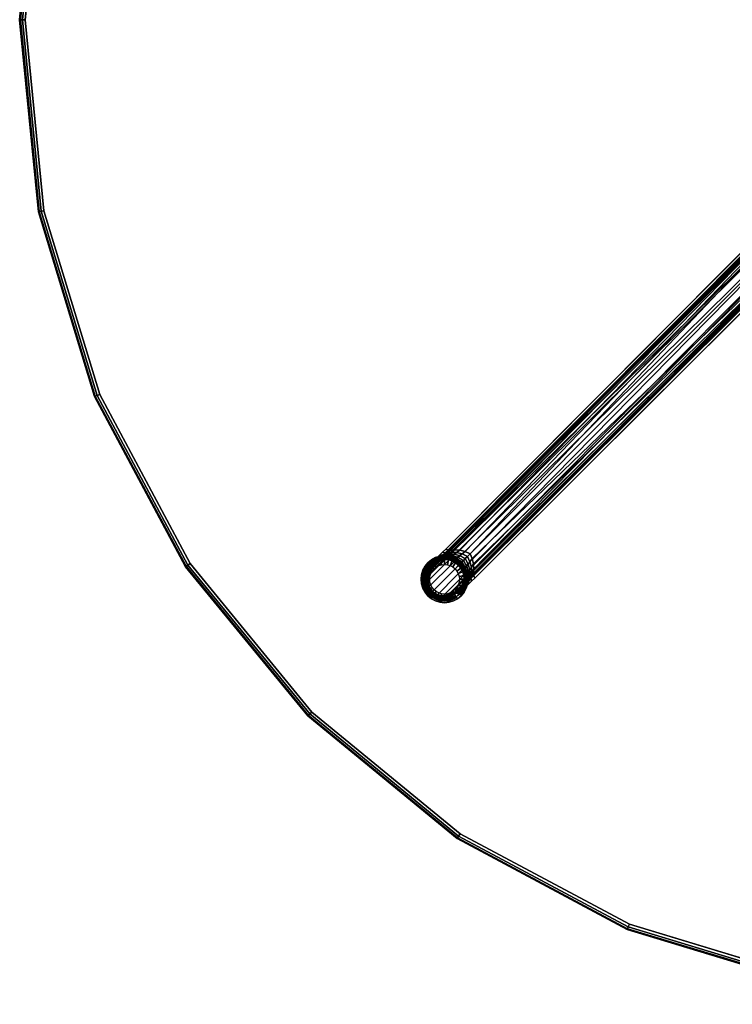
# Model space of a CAD drawing. Header units: inches. Extents: x -213 to 429, y -72 to 85.
# Tile 526 of 656: x 346 to 362, y -23 to -2. Entities that reach past the tile are written whole.
import ezdxf

# ---------------------------------------------------------------- set-up
doc = ezdxf.new("R2010")
doc.units = ezdxf.units.IN
doc.header["$LTSCALE"] = 96
doc.header["$MEASUREMENT"] = 0
for name, color, linetype in [('A-FURN-3-TABLE-BASE-BASE', 253, 'Continuous'), ('A-FURN-3-TABLE-BASE-GLIDE', 253, 'Continuous'), ('A-FURN-3-TABLE-BASE-GLIDE-STEM', 253, 'Continuous'), ('A-FURN-3-TABLE-EDGE', 35, 'Continuous'), ('A-FURN-3-TABLE-TOP', 33, 'Continuous')]:
    doc.layers.add(name, color=color, linetype=linetype)

# ---------------------------------------------------------------- blocks, each defined once
blk = doc.blocks.new('TARN-4242-LTSXG4-3D-3')
at = {"layer": 'A-FURN-3-TABLE-BASE-BASE'}
for points, invisible_edges in [([(-1.157, -0.576, 11.774), (-1.219, -0.56, 9.641), (-11.909, -11.291, 2.161), (-12.227, -11.678, 3.72)], 4), ([(-11.678, -12.227, 3.72), (-11.291, -11.909, 2.161), (-0.56, -1.219, 9.641), (-0.576, -1.157, 11.774)], 1), ([(-12.227, -11.678, 3.72), (-12.227, -11.678, 3.72), (-11.909, -11.291, 2.161), (-11.976, -11.359, 2.109)], 10), ([(-12.227, -11.678, 3.72), (-12.227, -11.678, 3.72), (-11.976, -11.359, 2.109), (-12.04, -11.422, 2.049)], 10), ([(-12.227, -11.678, 3.72), (-12.227, -11.678, 3.72), (-12.04, -11.422, 2.049), (-12.1, -11.481, 1.98)], 10), ([(-12.227, -11.678, 3.72), (-12.227, -11.678, 3.72), (-12.1, -11.481, 1.98), (-12.154, -11.534, 1.902)], 10), ([(-12.227, -11.678, 3.72), (-12.227, -11.678, 3.72), (-12.154, -11.534, 1.902), (-12.198, -11.576, 1.812)], 10), ([(-12.227, -11.678, 3.72), (-12.227, -11.678, 3.72), (-12.247, -11.619, 1.607), (-12.258, -11.626, 1.5)], 2), ([(-12.227, -11.678, 3.72), (-12.227, -11.678, 3.72), (-12.23, -11.605, 1.713), (-12.247, -11.619, 1.607)], 10), ([(-12.227, -11.678, 3.72), (-12.227, -11.678, 3.72), (-12.198, -11.576, 1.812), (-12.23, -11.605, 1.713)], 10), ([(-11.678, -12.227, 3.72), (-11.678, -12.227, 3.72), (-11.359, -11.976, 2.109), (-11.291, -11.909, 2.161)], 10), ([(-11.678, -12.227, 3.72), (-11.678, -12.227, 3.72), (-11.422, -12.04, 2.049), (-11.359, -11.976, 2.109)], 10), ([(-11.678, -12.227, 3.72), (-11.678, -12.227, 3.72), (-11.481, -12.1, 1.98), (-11.422, -12.04, 2.049)], 10), ([(-11.678, -12.227, 3.72), (-11.678, -12.227, 3.72), (-11.534, -12.154, 1.902), (-11.481, -12.1, 1.98)], 10), ([(-11.678, -12.227, 3.72), (-11.678, -12.227, 3.72), (-11.576, -12.198, 1.812), (-11.534, -12.154, 1.902)], 10), ([(-11.678, -12.227, 3.72), (-11.678, -12.227, 3.72), (-11.605, -12.23, 1.713), (-11.576, -12.198, 1.812)], 10), ([(-11.678, -12.227, 3.72), (-11.678, -12.227, 3.72), (-11.619, -12.247, 1.607), (-11.605, -12.23, 1.713)], 10), ([(-11.678, -12.227, 3.72), (-11.678, -12.227, 3.72), (-11.626, -12.258, 1.5), (-11.619, -12.247, 1.607)], 8)]:
    blk.add_3dface(points, dxfattribs=dict(at, invisible_edges=invisible_edges))
at = {"layer": 'A-FURN-3-TABLE-BASE-GLIDE'}
for points, invisible_edges in [([(-12.212, -11.519), (-12.212, -12.35), (-12.288, -12.288), (-12.288, -11.581)], 5), ([(-12.288, -12.288, 0.2), (-12.212, -12.35, 0.2), (-12.212, -11.519, 0.2), (-12.288, -11.581, 0.2)], 10), ([(-12.126, -11.473), (-12.126, -12.396), (-12.212, -12.35), (-12.212, -11.519)], 5), ([(-12.212, -12.35, 0.2), (-12.126, -12.396, 0.2), (-12.126, -11.473, 0.2), (-12.212, -11.519, 0.2)], 10), ([(-12.032, -11.444), (-12.032, -12.425), (-12.126, -12.396), (-12.126, -11.473)], 5), ([(-12.126, -12.396, 0.2), (-12.032, -12.425, 0.2), (-12.032, -11.444, 0.2), (-12.126, -11.473, 0.2)], 10), ([(-11.935, -11.435), (-11.935, -12.435), (-12.032, -12.425), (-12.032, -11.444)], 5), ([(-12.032, -12.425, 0.2), (-11.935, -12.435, 0.2), (-11.935, -11.435, 0.2), (-12.032, -11.444, 0.2)], 10), ([(-11.837, -11.444), (-11.837, -12.425), (-11.935, -12.435), (-11.935, -11.435)], 5), ([(-11.935, -12.435, 0.2), (-11.837, -12.425, 0.2), (-11.837, -11.444, 0.2), (-11.935, -11.435, 0.2)], 10), ([(-11.743, -11.473), (-11.743, -12.396), (-11.837, -12.425), (-11.837, -11.444)], 5), ([(-11.837, -12.425, 0.2), (-11.743, -12.396, 0.2), (-11.743, -11.473, 0.2), (-11.837, -11.444, 0.2)], 10), ([(-11.657, -11.519), (-11.657, -12.35), (-11.743, -12.396), (-11.743, -11.473)], 5), ([(-11.743, -12.396, 0.2), (-11.657, -12.35, 0.2), (-11.657, -11.519, 0.2), (-11.743, -11.473, 0.2)], 10), ([(-11.581, -11.581), (-11.581, -12.288), (-11.657, -12.35), (-11.657, -11.519)], 5), ([(-11.657, -12.35, 0.2), (-11.581, -12.288, 0.2), (-11.581, -11.581, 0.2), (-11.657, -11.519, 0.2)], 10), ([(-12.396, -11.743), (-12.396, -12.126), (-12.425, -12.032), (-12.425, -11.837)], 5), ([(-12.425, -12.032, 0.2), (-12.396, -12.126, 0.2), (-12.396, -11.743, 0.2), (-12.425, -11.837, 0.2)], 10), ([(-12.35, -11.657), (-12.35, -12.212), (-12.396, -12.126), (-12.396, -11.743)], 5), ([(-12.396, -12.126, 0.2), (-12.35, -12.212, 0.2), (-12.35, -11.657, 0.2), (-12.396, -11.743, 0.2)], 10), ([(-12.288, -11.581), (-12.288, -12.288), (-12.35, -12.212), (-12.35, -11.657)], 5), ([(-12.35, -12.212, 0.2), (-12.288, -12.288, 0.2), (-12.288, -11.581, 0.2), (-12.35, -11.657, 0.2)], 10), ([(-11.519, -11.657), (-11.519, -12.212), (-11.581, -12.288), (-11.581, -11.581)], 5), ([(-11.581, -12.288, 0.2), (-11.519, -12.212, 0.2), (-11.519, -11.657, 0.2), (-11.581, -11.581, 0.2)], 10), ([(-11.473, -11.743), (-11.473, -12.126), (-11.519, -12.212), (-11.519, -11.657)], 5), ([(-11.519, -12.212, 0.2), (-11.473, -12.126, 0.2), (-11.473, -11.743, 0.2), (-11.519, -11.657, 0.2)], 10), ([(-11.444, -11.837), (-11.444, -12.032), (-11.473, -12.126), (-11.473, -11.743)], 5), ([(-11.473, -12.126, 0.2), (-11.444, -12.032, 0.2), (-11.444, -11.837, 0.2), (-11.473, -11.743, 0.2)], 10), ([(-12.425, -11.837), (-12.425, -12.032), (-12.435, -11.935)], 1), ([(-12.435, -11.935, 0.2), (-12.425, -12.032, 0.2), (-12.425, -11.837, 0.2), (-12.435, -11.935, 0.2)], 2), ([(-11.435, -11.935), (-11.435, -11.935), (-11.444, -12.032), (-11.444, -11.837)], 4), ([(-11.444, -12.032, 0.2), (-11.435, -11.935, 0.2), (-11.435, -11.935, 0.2), (-11.444, -11.837, 0.2)], 8)]:
    blk.add_3dface(points, dxfattribs=dict(at, invisible_edges=invisible_edges))
at = {"layer": 'A-FURN-3-TABLE-TOP'}
for points, invisible_edges in [([(-4.074, 20.481, 29), (-7.991, 19.292, 29), (-7.991, -19.292, 29), (-4.074, -20.481, 29)], 10), ([(-7.991, -19.292, 27.75), (-7.991, 19.292, 27.75), (-4.074, 20.481, 27.75), (-4.074, -20.481, 27.75)], 5), ([(-11.601, -17.363, 29), (-7.991, -19.292, 29), (-7.991, 19.292, 29), (-11.601, 17.363, 29)], 10), ([(-7.991, 19.292, 27.75), (-7.991, -19.292, 27.75), (-11.601, -17.363, 27.75), (-11.601, 17.363, 27.75)], 5), ([(-11.601, 17.363, 29), (-14.766, 14.766, 29), (-14.766, -14.766, 29), (-11.601, -17.363, 29)], 10), ([(-14.766, -14.766, 27.75), (-14.766, 14.766, 27.75), (-11.601, 17.363, 27.75), (-11.601, -17.363, 27.75)], 5), ([(-17.363, -11.601, 29), (-14.766, -14.766, 29), (-14.766, 14.766, 29), (-17.363, 11.601, 29)], 10), ([(-14.766, 14.766, 27.75), (-14.766, -14.766, 27.75), (-17.363, -11.601, 27.75), (-17.363, 11.601, 27.75)], 5), ([(-17.363, 11.601, 29), (-19.292, 7.991, 29), (-19.292, -7.991, 29), (-17.363, -11.601, 29)], 10), ([(-19.292, -7.991, 27.75), (-19.292, 7.991, 27.75), (-17.363, 11.601, 27.75), (-17.363, -11.601, 27.75)], 5), ([(-20.481, -4.074, 29), (-19.292, -7.991, 29), (-19.292, 7.991, 29), (-20.481, 4.074, 29)], 10), ([(-19.292, 7.991, 27.75), (-19.292, -7.991, 27.75), (-20.481, -4.074, 27.75), (-20.481, 4.074, 27.75)], 5), ([(-20.481, 4.074, 29), (-20.882, 0, 29), (-20.481, -4.074, 29)], 8), ([(-20.481, -4.074, 27.75), (-20.882, 0, 27.75), (-20.481, 4.074, 27.75), (-20.481, -4.074, 27.75)], 4)]:
    blk.add_3dface(points, dxfattribs=dict(at, invisible_edges=invisible_edges))
at = {"layer": 'A-FURN-3-TABLE-BASE-BASE'}
mesh = blk.add_polymesh((2, 5), dxfattribs=at)
for k, corner in enumerate([(-1.108, -0.632, 11.858), (-1.11, -0.592, 11.862), (-1.12, -0.562, 11.842), (-1.139, -0.562, 11.807), (-1.157, -0.576, 11.774), (-12.199, -11.755, 3.79), (-12.217, -11.732, 3.783), (-12.228, -11.71, 3.768), (-12.232, -11.691, 3.746), (-12.227, -11.678, 3.72)]):
    mesh.set_mesh_vertex(divmod(k, 5), corner)
mesh = blk.add_polymesh((2, 5), dxfattribs=at)
for k, corner in enumerate([(-1.219, -0.56, 9.641), (-1.188, -0.527, 9.614), (-1.155, -0.499, 9.584), (-1.111, -0.497, 9.557), (-1.061, -0.512, 9.548), (-11.909, -11.291, 2.161), (-11.909, -11.291, 2.161), (-11.909, -11.291, 2.161), (-11.827, -11.323, 2.087), (-11.827, -11.323, 2.087)]):
    mesh.set_mesh_vertex(divmod(k, 5), corner)
mesh = blk.add_polymesh((2, 9), dxfattribs=at)
for k, corner in enumerate([(-11.323, -11.827, 2.087), (-11.308, -11.718, 2.128), (-11.314, -11.606, 2.163), (-11.342, -11.495, 2.191), (-11.39, -11.39, 2.21), (-11.495, -11.342, 2.191), (-11.606, -11.314, 2.163), (-11.718, -11.308, 2.128), (-11.827, -11.323, 2.087), (-0.512, -1.061, 9.548), (-0.512, -1.061, 9.548), (-0.512, -1.061, 9.548), (-0.512, -1.061, 9.548), (-1.061, -0.512, 9.548), (-1.061, -0.512, 9.548), (-1.061, -0.512, 9.548), (-1.061, -0.512, 9.548), (-1.061, -0.512, 9.548)]):
    mesh.set_mesh_vertex(divmod(k, 9), corner)
mesh = blk.add_polymesh((2, 9), dxfattribs=at)
for k, corner in enumerate([(-12.199, -11.755, 3.79), (-12.263, -11.85, 3.735), (-12.287, -11.967, 3.69), (-12.264, -12.088, 3.66), (-12.194, -12.194, 3.649), (-12.088, -12.264, 3.66), (-11.967, -12.287, 3.69), (-11.85, -12.263, 3.735), (-11.755, -12.199, 3.79), (-1.108, -0.632, 11.858), (-1.014, -0.774, 11.851), (-1.014, -0.774, 11.851), (-0.902, -0.902, 11.849), (-0.902, -0.902, 11.849), (-0.902, -0.902, 11.849), (-0.774, -1.014, 11.851), (-0.774, -1.014, 11.851), (-0.632, -1.108, 11.858)]):
    mesh.set_mesh_vertex(divmod(k, 9), corner)
mesh = blk.add_polymesh((2, 5), dxfattribs=at)
for k, corner in enumerate([(-11.755, -12.199, 3.79), (-11.732, -12.217, 3.783), (-11.71, -12.228, 3.768), (-11.691, -12.232, 3.746), (-11.678, -12.227, 3.72), (-0.632, -1.108, 11.858), (-0.592, -1.11, 11.862), (-0.562, -1.12, 11.842), (-0.562, -1.139, 11.807), (-0.576, -1.157, 11.774)]):
    mesh.set_mesh_vertex(divmod(k, 5), corner)
mesh = blk.add_polymesh((2, 5), dxfattribs=at)
for k, corner in enumerate([(-0.512, -1.061, 9.548), (-0.497, -1.111, 9.557), (-0.499, -1.155, 9.584), (-0.527, -1.188, 9.614), (-0.56, -1.219, 9.641), (-11.323, -11.827, 2.087), (-11.323, -11.827, 2.087), (-11.291, -11.909, 2.161), (-11.291, -11.909, 2.161), (-11.291, -11.909, 2.161)]):
    mesh.set_mesh_vertex(divmod(k, 5), corner)
mesh = blk.add_polymesh((2, 9), dxfattribs=at)
for k, corner in enumerate([(-12.258, -11.626, 1.5), (-12.247, -11.619, 1.607), (-12.23, -11.605, 1.713), (-12.198, -11.576, 1.812), (-12.154, -11.534, 1.902), (-12.1, -11.481, 1.98), (-12.04, -11.422, 2.049), (-11.976, -11.359, 2.109), (-11.909, -11.291, 2.161), (-12.258, -11.626, 1.5), (-12.246, -11.617, 1.603), (-12.221, -11.597, 1.703), (-12.182, -11.564, 1.793), (-12.124, -11.518, 1.867), (-12.055, -11.469, 1.927), (-11.982, -11.42, 1.984), (-11.907, -11.372, 2.038), (-11.827, -11.323, 2.087)]):
    mesh.set_mesh_vertex(divmod(k, 9), corner)
mesh = blk.add_polymesh((9, 9), dxfattribs=at)
for k, corner in enumerate([(-11.626, -12.258, 1.5), (-11.524, -12.113, 1.5), (-11.487, -11.94, 1.5), (-11.52, -11.765, 1.5), (-11.618, -11.618, 1.5), (-11.765, -11.52, 1.5), (-11.94, -11.487, 1.5), (-12.113, -11.524, 1.5), (-12.258, -11.626, 1.5), (-11.617, -12.246, 1.603), (-11.519, -12.102, 1.605), (-11.484, -11.931, 1.606), (-11.517, -11.759, 1.608), (-11.613, -11.613, 1.608), (-11.759, -11.517, 1.608), (-11.931, -11.484, 1.606), (-12.102, -11.519, 1.605), (-12.246, -11.617, 1.603), (-11.597, -12.221, 1.703), (-11.509, -12.081, 1.709), (-11.48, -11.916, 1.715), (-11.514, -11.75, 1.719), (-11.606, -11.606, 1.722), (-11.75, -11.514, 1.719), (-11.916, -11.48, 1.715), (-12.081, -11.509, 1.709), (-12.221, -11.597, 1.703), (-11.564, -12.182, 1.793), (-11.49, -12.047, 1.807), (-11.47, -11.89, 1.818), (-11.505, -11.732, 1.827), (-11.592, -11.592, 1.833), (-11.732, -11.505, 1.827), (-11.89, -11.47, 1.818), (-12.047, -11.49, 1.807), (-12.182, -11.564, 1.793), (-11.518, -12.124, 1.867), (-11.461, -11.996, 1.887), (-11.45, -11.849, 1.905), (-11.486, -11.7, 1.919), (-11.566, -11.566, 1.929), (-11.7, -11.486, 1.919), (-11.849, -11.45, 1.905), (-11.996, -11.461, 1.887), (-12.124, -11.518, 1.867), (-11.469, -12.055, 1.927), (-11.428, -11.932, 1.955), (-11.425, -11.796, 1.98), (-11.461, -11.659, 1.999), (-11.532, -11.532, 2.012), (-11.659, -11.461, 1.999), (-11.796, -11.425, 1.98), (-11.932, -11.428, 1.955), (-12.055, -11.469, 1.927), (-11.42, -11.982, 1.984), (-11.393, -11.866, 2.019), (-11.396, -11.74, 2.049), (-11.431, -11.613, 2.073), (-11.494, -11.494, 2.089), (-11.613, -11.431, 2.073), (-11.74, -11.396, 2.049), (-11.866, -11.393, 2.019), (-11.982, -11.42, 1.984), (-11.372, -11.907, 2.038), (-11.354, -11.795, 2.078), (-11.361, -11.677, 2.112), (-11.393, -11.56, 2.139), (-11.448, -11.448, 2.157), (-11.56, -11.393, 2.139), (-11.677, -11.361, 2.112), (-11.795, -11.354, 2.078), (-11.907, -11.372, 2.038), (-11.323, -11.827, 2.087), (-11.308, -11.718, 2.128), (-11.314, -11.606, 2.163), (-11.342, -11.495, 2.191), (-11.39, -11.39, 2.21), (-11.495, -11.342, 2.191), (-11.606, -11.314, 2.163), (-11.718, -11.308, 2.128), (-11.827, -11.323, 2.087)]):
    mesh.set_mesh_vertex(divmod(k, 9), corner)
mesh = blk.add_polymesh((2, 9), dxfattribs=at)
for k, corner in enumerate([(-12.258, -11.626, 1.5), (-12.351, -11.771, 1.5), (-12.382, -11.94, 1.5), (-12.346, -12.108, 1.5), (-12.251, -12.251, 1.5), (-12.108, -12.346, 1.5), (-11.94, -12.382, 1.5), (-11.771, -12.351, 1.5), (-11.626, -12.258, 1.5), (-12.227, -11.678, 3.72), (-12.308, -11.799, 3.665), (-12.339, -11.945, 3.62), (-12.311, -12.095, 3.59), (-12.225, -12.225, 3.579), (-12.095, -12.311, 3.59), (-11.945, -12.339, 3.62), (-11.799, -12.308, 3.665), (-11.678, -12.227, 3.72)]):
    mesh.set_mesh_vertex(divmod(k, 9), corner)
mesh = blk.add_polymesh((9, 5), dxfattribs=at)
for k, corner in enumerate([(-12.199, -11.755, 3.79), (-12.217, -11.732, 3.783), (-12.228, -11.71, 3.768), (-12.232, -11.691, 3.746), (-12.227, -11.678, 3.72), (-12.263, -11.85, 3.735), (-12.282, -11.833, 3.729), (-12.3, -11.819, 3.713), (-12.31, -11.809, 3.691), (-12.308, -11.799, 3.665), (-12.287, -11.967, 3.69), (-12.305, -11.957, 3.683), (-12.325, -11.953, 3.668), (-12.339, -11.951, 3.645), (-12.339, -11.945, 3.62), (-12.264, -12.088, 3.66), (-12.277, -12.086, 3.653), (-12.296, -12.092, 3.638), (-12.31, -12.098, 3.615), (-12.311, -12.095, 3.59), (-12.194, -12.194, 3.649), (-12.2, -12.2, 3.643), (-12.214, -12.214, 3.627), (-12.225, -12.225, 3.605), (-12.225, -12.225, 3.579), (-12.088, -12.264, 3.66), (-12.086, -12.277, 3.653), (-12.092, -12.296, 3.638), (-12.098, -12.31, 3.615), (-12.095, -12.311, 3.59), (-11.967, -12.287, 3.69), (-11.957, -12.305, 3.683), (-11.953, -12.325, 3.668), (-11.951, -12.339, 3.645), (-11.945, -12.339, 3.62), (-11.85, -12.263, 3.735), (-11.833, -12.282, 3.729), (-11.819, -12.3, 3.713), (-11.809, -12.31, 3.691), (-11.799, -12.308, 3.665), (-11.755, -12.199, 3.79), (-11.732, -12.217, 3.783), (-11.71, -12.228, 3.768), (-11.691, -12.232, 3.746), (-11.678, -12.227, 3.72)]):
    mesh.set_mesh_vertex(divmod(k, 5), corner)
mesh = blk.add_polymesh((2, 9), dxfattribs=at)
for k, corner in enumerate([(-11.291, -11.909, 2.161), (-11.359, -11.976, 2.109), (-11.422, -12.04, 2.049), (-11.481, -12.1, 1.98), (-11.534, -12.154, 1.902), (-11.576, -12.198, 1.812), (-11.605, -12.23, 1.713), (-11.619, -12.247, 1.607), (-11.626, -12.258, 1.5), (-11.323, -11.827, 2.087), (-11.372, -11.907, 2.038), (-11.42, -11.982, 1.984), (-11.469, -12.055, 1.927), (-11.518, -12.124, 1.867), (-11.564, -12.182, 1.793), (-11.597, -12.221, 1.703), (-11.617, -12.246, 1.603), (-11.626, -12.258, 1.5)]):
    mesh.set_mesh_vertex(divmod(k, 9), corner)
at = {"layer": 'A-FURN-3-TABLE-BASE-GLIDE'}
mesh = blk.add_polymesh((2, 32), dxfattribs=dict(at, n_close=True))
for k, corner in enumerate([(-12.435, -11.935), (-12.425, -11.837), (-12.396, -11.743), (-12.35, -11.657), (-12.288, -11.581), (-12.212, -11.519), (-12.126, -11.473), (-12.032, -11.444), (-11.935, -11.435), (-11.837, -11.444), (-11.743, -11.473), (-11.657, -11.519), (-11.581, -11.581), (-11.519, -11.657), (-11.473, -11.743), (-11.444, -11.837), (-11.435, -11.935), (-11.444, -12.032), (-11.473, -12.126), (-11.519, -12.212), (-11.581, -12.288), (-11.657, -12.35), (-11.743, -12.396), (-11.837, -12.425), (-11.935, -12.435), (-12.032, -12.425), (-12.126, -12.396), (-12.212, -12.35), (-12.288, -12.288), (-12.35, -12.212), (-12.396, -12.126), (-12.425, -12.032), (-12.435, -11.935, 0.2), (-12.425, -11.837, 0.2), (-12.396, -11.743, 0.2), (-12.35, -11.657, 0.2), (-12.288, -11.581, 0.2), (-12.212, -11.519, 0.2), (-12.126, -11.473, 0.2), (-12.032, -11.444, 0.2), (-11.935, -11.435, 0.2), (-11.837, -11.444, 0.2), (-11.743, -11.473, 0.2), (-11.657, -11.519, 0.2), (-11.581, -11.581, 0.2), (-11.519, -11.657, 0.2), (-11.473, -11.743, 0.2), (-11.444, -11.837, 0.2), (-11.435, -11.935, 0.2), (-11.444, -12.032, 0.2), (-11.473, -12.126, 0.2), (-11.519, -12.212, 0.2), (-11.581, -12.288, 0.2), (-11.657, -12.35, 0.2), (-11.743, -12.396, 0.2), (-11.837, -12.425, 0.2), (-11.935, -12.435, 0.2), (-12.032, -12.425, 0.2), (-12.126, -12.396, 0.2), (-12.212, -12.35, 0.2), (-12.288, -12.288, 0.2), (-12.35, -12.212, 0.2), (-12.396, -12.126, 0.2), (-12.425, -12.032, 0.2)]):
    mesh.set_mesh_vertex(divmod(k, 32), corner)
at = {"layer": 'A-FURN-3-TABLE-BASE-GLIDE-STEM'}
mesh = blk.add_polymesh((9, 9), dxfattribs=at)
for k, corner in enumerate([(-11.711, -11.711, 1.5), (-11.637, -11.637, 1.5), (-11.633, -11.633, 1.498), (-11.629, -11.629, 1.495), (-11.627, -11.627, 1.491), (-11.626, -11.626, 1.485), (-11.602, -11.602, 0.215), (-11.603, -11.603, 0.21), (-11.605, -11.605, 0.205), (-11.759, -11.671, 1.5), (-11.7, -11.584, 1.5), (-11.697, -11.58, 1.498), (-11.695, -11.575, 1.495), (-11.693, -11.573, 1.491), (-11.692, -11.572, 1.485), (-11.674, -11.544, 0.215), (-11.674, -11.545, 0.21), (-11.676, -11.548, 0.205), (-11.813, -11.642, 1.5), (-11.773, -11.545, 1.5), (-11.771, -11.54, 1.498), (-11.769, -11.536, 1.495), (-11.768, -11.533, 1.491), (-11.768, -11.531, 1.485), (-11.755, -11.501, 0.215), (-11.755, -11.502, 0.21), (-11.756, -11.505, 0.205), (-11.873, -11.624, 1.5), (-11.852, -11.521, 1.5), (-11.851, -11.516, 1.498), (-11.85, -11.511, 1.495), (-11.85, -11.508, 1.491), (-11.849, -11.507, 1.485), (-11.843, -11.474, 0.215), (-11.843, -11.475, 0.21), (-11.844, -11.478, 0.205), (-11.935, -11.618, 1.5), (-11.935, -11.513, 1.5), (-11.935, -11.508, 1.498), (-11.935, -11.503, 1.495), (-11.935, -11.499, 1.491), (-11.935, -11.498, 1.485), (-11.935, -11.465, 0.215), (-11.935, -11.466, 0.21), (-11.935, -11.469, 0.205), (-11.996, -11.624, 1.5), (-12.017, -11.521, 1.5), (-12.018, -11.516, 1.498), (-12.019, -11.511, 1.495), (-12.019, -11.508, 1.491), (-12.02, -11.507, 1.485), (-12.026, -11.474, 0.215), (-12.026, -11.475, 0.21), (-12.025, -11.478, 0.205), (-12.056, -11.642, 1.5), (-12.096, -11.545, 1.5), (-12.098, -11.54, 1.498), (-12.1, -11.536, 1.495), (-12.101, -11.533, 1.491), (-12.102, -11.531, 1.485), (-12.114, -11.501, 0.215), (-12.114, -11.502, 0.21), (-12.113, -11.505, 0.205), (-12.11, -11.671, 1.5), (-12.169, -11.584, 1.5), (-12.172, -11.58, 1.498), (-12.174, -11.575, 1.495), (-12.176, -11.573, 1.491), (-12.177, -11.572, 1.485), (-12.195, -11.544, 0.215), (-12.195, -11.545, 0.21), (-12.193, -11.548, 0.205), (-12.158, -11.711, 1.5), (-12.232, -11.637, 1.5), (-12.236, -11.633, 1.498), (-12.24, -11.629, 1.495), (-12.242, -11.627, 1.491), (-12.243, -11.626, 1.485), (-12.267, -11.602, 0.215), (-12.266, -11.603, 0.21), (-12.264, -11.605, 0.205)]):
    mesh.set_mesh_vertex(divmod(k, 9), corner)
mesh = blk.add_polymesh((9, 3), dxfattribs=at)
for k, corner in enumerate([(-11.605, -11.605, 0.205), (-11.609, -11.609, 0.201), (-11.613, -11.613, 0.2), (-11.676, -11.548, 0.205), (-11.679, -11.552, 0.201), (-11.682, -11.557, 0.2), (-11.756, -11.505, 0.205), (-11.758, -11.509, 0.201), (-11.761, -11.515, 0.2), (-11.844, -11.478, 0.205), (-11.845, -11.483, 0.201), (-11.846, -11.489, 0.2), (-11.935, -11.469, 0.205), (-11.935, -11.474, 0.201), (-11.935, -11.48, 0.2), (-12.025, -11.478, 0.205), (-12.024, -11.483, 0.201), (-12.023, -11.489, 0.2), (-12.113, -11.505, 0.205), (-12.111, -11.509, 0.201), (-12.109, -11.515, 0.2), (-12.193, -11.548, 0.205), (-12.19, -11.552, 0.201), (-12.187, -11.557, 0.2), (-12.264, -11.605, 0.205), (-12.26, -11.609, 0.201), (-12.256, -11.613, 0.2)]):
    mesh.set_mesh_vertex(divmod(k, 3), corner)
mesh = blk.add_polymesh((9, 9), dxfattribs=at)
for k, corner in enumerate([(-12.158, -11.711, 1.5), (-12.232, -11.637, 1.5), (-12.236, -11.633, 1.498), (-12.24, -11.629, 1.495), (-12.242, -11.627, 1.491), (-12.243, -11.626, 1.485), (-12.267, -11.602, 0.215), (-12.266, -11.603, 0.21), (-12.264, -11.605, 0.205), (-12.198, -11.759, 1.5), (-12.285, -11.7, 1.5), (-12.29, -11.697, 1.498), (-12.294, -11.695, 1.495), (-12.296, -11.693, 1.491), (-12.297, -11.692, 1.485), (-12.325, -11.674, 0.215), (-12.324, -11.674, 0.21), (-12.321, -11.676, 0.205), (-12.227, -11.813, 1.5), (-12.324, -11.773, 1.5), (-12.329, -11.771, 1.498), (-12.334, -11.769, 1.495), (-12.337, -11.768, 1.491), (-12.338, -11.768, 1.485), (-12.368, -11.755, 0.215), (-12.367, -11.755, 0.21), (-12.364, -11.756, 0.205), (-12.245, -11.873, 1.5), (-12.348, -11.852, 1.5), (-12.353, -11.851, 1.498), (-12.358, -11.85, 1.495), (-12.361, -11.85, 1.491), (-12.363, -11.849, 1.485), (-12.395, -11.843, 0.215), (-12.394, -11.843, 0.21), (-12.391, -11.844, 0.205), (-12.251, -11.935, 1.5), (-12.356, -11.935, 1.5), (-12.362, -11.935, 1.498), (-12.366, -11.935, 1.495), (-12.37, -11.935, 1.491), (-12.371, -11.935, 1.485), (-12.404, -11.935, 0.215), (-12.403, -11.935, 0.21), (-12.4, -11.935, 0.205), (-12.245, -11.996, 1.5), (-12.348, -12.017, 1.5), (-12.353, -12.018, 1.498), (-12.358, -12.019, 1.495), (-12.361, -12.019, 1.491), (-12.363, -12.02, 1.485), (-12.395, -12.026, 0.215), (-12.394, -12.026, 0.21), (-12.391, -12.025, 0.205), (-12.227, -12.056, 1.5), (-12.324, -12.096, 1.5), (-12.329, -12.098, 1.498), (-12.334, -12.1, 1.495), (-12.337, -12.101, 1.491), (-12.338, -12.102, 1.485), (-12.368, -12.114, 0.215), (-12.367, -12.114, 0.21), (-12.364, -12.113, 0.205), (-12.198, -12.11, 1.5), (-12.285, -12.169, 1.5), (-12.29, -12.172, 1.498), (-12.294, -12.174, 1.495), (-12.296, -12.176, 1.491), (-12.297, -12.177, 1.485), (-12.325, -12.195, 0.215), (-12.324, -12.195, 0.21), (-12.321, -12.193, 0.205), (-12.158, -12.158, 1.5), (-12.232, -12.232, 1.5), (-12.236, -12.236, 1.498), (-12.24, -12.24, 1.495), (-12.242, -12.242, 1.491), (-12.243, -12.243, 1.485), (-12.267, -12.267, 0.215), (-12.266, -12.266, 0.21), (-12.264, -12.264, 0.205)]):
    mesh.set_mesh_vertex(divmod(k, 9), corner)
mesh = blk.add_polymesh((9, 3), dxfattribs=at)
for k, corner in enumerate([(-12.264, -11.605, 0.205), (-12.26, -11.609, 0.201), (-12.256, -11.613, 0.2), (-12.321, -11.676, 0.205), (-12.317, -11.679, 0.201), (-12.313, -11.682, 0.2), (-12.364, -11.756, 0.205), (-12.36, -11.758, 0.201), (-12.355, -11.761, 0.2), (-12.391, -11.844, 0.205), (-12.386, -11.845, 0.201), (-12.38, -11.846, 0.2), (-12.4, -11.935, 0.205), (-12.395, -11.935, 0.201), (-12.389, -11.935, 0.2), (-12.391, -12.025, 0.205), (-12.386, -12.024, 0.201), (-12.38, -12.023, 0.2), (-12.364, -12.113, 0.205), (-12.36, -12.111, 0.201), (-12.355, -12.109, 0.2), (-12.321, -12.193, 0.205), (-12.317, -12.19, 0.201), (-12.313, -12.187, 0.2), (-12.264, -12.264, 0.205), (-12.26, -12.26, 0.201), (-12.256, -12.256, 0.2)]):
    mesh.set_mesh_vertex(divmod(k, 3), corner)
mesh = blk.add_polymesh((9, 9), dxfattribs=at)
for k, corner in enumerate([(-11.711, -12.158, 1.5), (-11.637, -12.232, 1.5), (-11.633, -12.236, 1.498), (-11.629, -12.24, 1.495), (-11.627, -12.242, 1.491), (-11.626, -12.243, 1.485), (-11.602, -12.267, 0.215), (-11.603, -12.266, 0.21), (-11.605, -12.264, 0.205), (-11.671, -12.11, 1.5), (-11.584, -12.169, 1.5), (-11.58, -12.172, 1.498), (-11.575, -12.174, 1.495), (-11.573, -12.176, 1.491), (-11.572, -12.177, 1.485), (-11.544, -12.195, 0.215), (-11.545, -12.195, 0.21), (-11.548, -12.193, 0.205), (-11.642, -12.056, 1.5), (-11.545, -12.096, 1.5), (-11.54, -12.098, 1.498), (-11.536, -12.1, 1.495), (-11.533, -12.101, 1.491), (-11.531, -12.102, 1.485), (-11.501, -12.114, 0.215), (-11.502, -12.114, 0.21), (-11.505, -12.113, 0.205), (-11.624, -11.996, 1.5), (-11.521, -12.017, 1.5), (-11.516, -12.018, 1.498), (-11.511, -12.019, 1.495), (-11.508, -12.019, 1.491), (-11.507, -12.02, 1.485), (-11.474, -12.026, 0.215), (-11.475, -12.026, 0.21), (-11.478, -12.025, 0.205), (-11.618, -11.935, 1.5), (-11.513, -11.935, 1.5), (-11.508, -11.935, 1.498), (-11.503, -11.935, 1.495), (-11.499, -11.935, 1.491), (-11.498, -11.935, 1.485), (-11.465, -11.935, 0.215), (-11.466, -11.935, 0.21), (-11.469, -11.935, 0.205), (-11.624, -11.873, 1.5), (-11.521, -11.852, 1.5), (-11.516, -11.851, 1.498), (-11.511, -11.85, 1.495), (-11.508, -11.85, 1.491), (-11.507, -11.849, 1.485), (-11.474, -11.843, 0.215), (-11.475, -11.843, 0.21), (-11.478, -11.844, 0.205), (-11.642, -11.813, 1.5), (-11.545, -11.773, 1.5), (-11.54, -11.771, 1.498), (-11.536, -11.769, 1.495), (-11.533, -11.768, 1.491), (-11.531, -11.768, 1.485), (-11.501, -11.755, 0.215), (-11.502, -11.755, 0.21), (-11.505, -11.756, 0.205), (-11.671, -11.759, 1.5), (-11.584, -11.7, 1.5), (-11.58, -11.697, 1.498), (-11.575, -11.695, 1.495), (-11.573, -11.693, 1.491), (-11.572, -11.692, 1.485), (-11.544, -11.674, 0.215), (-11.545, -11.674, 0.21), (-11.548, -11.676, 0.205), (-11.711, -11.711, 1.5), (-11.637, -11.637, 1.5), (-11.633, -11.633, 1.498), (-11.629, -11.629, 1.495), (-11.627, -11.627, 1.491), (-11.626, -11.626, 1.485), (-11.602, -11.602, 0.215), (-11.603, -11.603, 0.21), (-11.605, -11.605, 0.205)]):
    mesh.set_mesh_vertex(divmod(k, 9), corner)
mesh = blk.add_polymesh((9, 3), dxfattribs=at)
for k, corner in enumerate([(-11.605, -12.264, 0.205), (-11.609, -12.26, 0.201), (-11.613, -12.256, 0.2), (-11.548, -12.193, 0.205), (-11.552, -12.19, 0.201), (-11.557, -12.187, 0.2), (-11.505, -12.113, 0.205), (-11.509, -12.111, 0.201), (-11.515, -12.109, 0.2), (-11.478, -12.025, 0.205), (-11.483, -12.024, 0.201), (-11.489, -12.023, 0.2), (-11.469, -11.935, 0.205), (-11.474, -11.935, 0.201), (-11.48, -11.935, 0.2), (-11.478, -11.844, 0.205), (-11.483, -11.845, 0.201), (-11.489, -11.846, 0.2), (-11.505, -11.756, 0.205), (-11.509, -11.758, 0.201), (-11.515, -11.761, 0.2), (-11.548, -11.676, 0.205), (-11.552, -11.679, 0.201), (-11.557, -11.682, 0.2), (-11.605, -11.605, 0.205), (-11.609, -11.609, 0.201), (-11.613, -11.613, 0.2)]):
    mesh.set_mesh_vertex(divmod(k, 3), corner)
mesh = blk.add_polymesh((8, 9), dxfattribs=at)
for k, corner in enumerate([(-12.158, -12.158, 1.5), (-12.232, -12.232, 1.5), (-12.236, -12.236, 1.498), (-12.24, -12.24, 1.495), (-12.242, -12.242, 1.491), (-12.243, -12.243, 1.485), (-12.267, -12.267, 0.215), (-12.266, -12.266, 0.21), (-12.264, -12.264, 0.205), (-12.11, -12.198, 1.5), (-12.169, -12.285, 1.5), (-12.172, -12.29, 1.498), (-12.174, -12.294, 1.495), (-12.176, -12.296, 1.491), (-12.177, -12.297, 1.485), (-12.195, -12.325, 0.215), (-12.195, -12.324, 0.21), (-12.193, -12.321, 0.205), (-12.056, -12.227, 1.5), (-12.096, -12.324, 1.5), (-12.098, -12.329, 1.498), (-12.1, -12.334, 1.495), (-12.101, -12.337, 1.491), (-12.102, -12.338, 1.485), (-12.114, -12.368, 0.215), (-12.114, -12.367, 0.21), (-12.113, -12.364, 0.205), (-11.996, -12.245, 1.5), (-12.017, -12.348, 1.5), (-12.018, -12.353, 1.498), (-12.019, -12.358, 1.495), (-12.019, -12.361, 1.491), (-12.02, -12.363, 1.485), (-12.026, -12.395, 0.215), (-12.026, -12.394, 0.21), (-12.025, -12.391, 0.205), (-11.935, -12.251, 1.5), (-11.935, -12.356, 1.5), (-11.935, -12.362, 1.498), (-11.935, -12.366, 1.495), (-11.935, -12.37, 1.491), (-11.935, -12.371, 1.485), (-11.935, -12.404, 0.215), (-11.935, -12.403, 0.21), (-11.935, -12.4, 0.205), (-11.873, -12.245, 1.5), (-11.852, -12.348, 1.5), (-11.851, -12.353, 1.498), (-11.85, -12.358, 1.495), (-11.85, -12.361, 1.491), (-11.849, -12.363, 1.485), (-11.843, -12.395, 0.215), (-11.843, -12.394, 0.21), (-11.844, -12.391, 0.205), (-11.813, -12.227, 1.5), (-11.773, -12.324, 1.5), (-11.771, -12.329, 1.498), (-11.769, -12.334, 1.495), (-11.768, -12.337, 1.491), (-11.768, -12.338, 1.485), (-11.755, -12.368, 0.215), (-11.755, -12.367, 0.21), (-11.756, -12.364, 0.205), (-11.759, -12.198, 1.5), (-11.7, -12.285, 1.5), (-11.697, -12.29, 1.498), (-11.695, -12.294, 1.495), (-11.693, -12.296, 1.491), (-11.692, -12.297, 1.485), (-11.674, -12.325, 0.215), (-11.674, -12.324, 0.21), (-11.676, -12.321, 0.205)]):
    mesh.set_mesh_vertex(divmod(k, 9), corner)
mesh = blk.add_polymesh((8, 3), dxfattribs=at)
for k, corner in enumerate([(-12.264, -12.264, 0.205), (-12.26, -12.26, 0.201), (-12.256, -12.256, 0.2), (-12.193, -12.321, 0.205), (-12.19, -12.317, 0.201), (-12.187, -12.313, 0.2), (-12.113, -12.364, 0.205), (-12.111, -12.36, 0.201), (-12.109, -12.355, 0.2), (-12.025, -12.391, 0.205), (-12.024, -12.386, 0.201), (-12.023, -12.38, 0.2), (-11.935, -12.4, 0.205), (-11.935, -12.395, 0.201), (-11.935, -12.389, 0.2), (-11.844, -12.391, 0.205), (-11.845, -12.386, 0.201), (-11.846, -12.38, 0.2), (-11.756, -12.364, 0.205), (-11.758, -12.36, 0.201), (-11.761, -12.355, 0.2), (-11.676, -12.321, 0.205), (-11.679, -12.317, 0.201), (-11.682, -12.313, 0.2)]):
    mesh.set_mesh_vertex(divmod(k, 3), corner)
at = {"layer": 'A-FURN-3-TABLE-EDGE'}
mesh = blk.add_polymesh((33, 8), dxfattribs=at)
for k, corner in enumerate([(-20.882, 0, 29), (-20.941, 0, 28.984), (-20.984, 0, 28.941), (-21, 0, 28.882), (-21, 0, 27.868), (-20.984, 0, 27.809), (-20.941, 0, 27.766), (-20.882, 0, 27.75), (-20.481, -4.074, 29), (-20.539, -4.085, 28.984), (-20.581, -4.094, 28.941), (-20.596, -4.097, 28.882), (-20.596, -4.097, 27.868), (-20.581, -4.094, 27.809), (-20.539, -4.085, 27.766), (-20.481, -4.074, 27.75), (-19.292, -7.991, 29), (-19.347, -8.014, 28.984), (-19.387, -8.03, 28.941), (-19.401, -8.036, 28.882), (-19.401, -8.036, 27.868), (-19.387, -8.03, 27.809), (-19.347, -8.014, 27.766), (-19.292, -7.991, 27.75), (-17.363, -11.601, 29), (-17.412, -11.634, 28.984), (-17.448, -11.658, 28.941), (-17.461, -11.667, 28.882), (-17.461, -11.667, 27.868), (-17.448, -11.658, 27.809), (-17.412, -11.634, 27.766), (-17.363, -11.601, 27.75), (-14.766, -14.766, 29), (-14.808, -14.808, 28.984), (-14.838, -14.838, 28.941), (-14.849, -14.849, 28.882), (-14.849, -14.849, 27.868), (-14.838, -14.838, 27.809), (-14.808, -14.808, 27.766), (-14.766, -14.766, 27.75), (-11.601, -17.363, 29), (-11.634, -17.412, 28.984), (-11.658, -17.448, 28.941), (-11.667, -17.461, 28.882), (-11.667, -17.461, 27.868), (-11.658, -17.448, 27.809), (-11.634, -17.412, 27.766), (-11.601, -17.363, 27.75), (-7.991, -19.292, 29), (-8.014, -19.347, 28.984), (-8.03, -19.387, 28.941), (-8.036, -19.401, 28.882), (-8.036, -19.401, 27.868), (-8.03, -19.387, 27.809), (-8.014, -19.347, 27.766), (-7.991, -19.292, 27.75), (-4.074, -20.481, 29), (-4.085, -20.539, 28.984), (-4.094, -20.581, 28.941), (-4.097, -20.596, 28.882), (-4.097, -20.596, 27.868), (-4.094, -20.581, 27.809), (-4.085, -20.539, 27.766), (-4.074, -20.481, 27.75), (0, -20.882, 29), (0, -20.941, 28.984), (0, -20.984, 28.941), (0, -21, 28.882), (0, -21, 27.868), (0, -20.984, 27.809), (0, -20.941, 27.766), (0, -20.882, 27.75), (4.074, -20.481, 29), (4.085, -20.539, 28.984), (4.094, -20.581, 28.941), (4.097, -20.596, 28.882), (4.097, -20.596, 27.868), (4.094, -20.581, 27.809), (4.085, -20.539, 27.766), (4.074, -20.481, 27.75), (7.991, -19.292, 29), (8.014, -19.347, 28.984), (8.03, -19.387, 28.941), (8.036, -19.401, 28.882), (8.036, -19.401, 27.868), (8.03, -19.387, 27.809), (8.014, -19.347, 27.766), (7.991, -19.292, 27.75), (11.601, -17.363, 29), (11.634, -17.412, 28.984), (11.658, -17.448, 28.941), (11.667, -17.461, 28.882), (11.667, -17.461, 27.868), (11.658, -17.448, 27.809), (11.634, -17.412, 27.766), (11.601, -17.363, 27.75), (14.766, -14.766, 29), (14.808, -14.808, 28.984), (14.838, -14.838, 28.941), (14.849, -14.849, 28.882), (14.849, -14.849, 27.868), (14.838, -14.838, 27.809), (14.808, -14.808, 27.766), (14.766, -14.766, 27.75), (17.363, -11.601, 29), (17.412, -11.634, 28.984), (17.448, -11.658, 28.941), (17.461, -11.667, 28.882), (17.461, -11.667, 27.868), (17.448, -11.658, 27.809), (17.412, -11.634, 27.766), (17.363, -11.601, 27.75), (19.292, -7.991, 29), (19.347, -8.014, 28.984), (19.387, -8.03, 28.941), (19.401, -8.036, 28.882), (19.401, -8.036, 27.868), (19.387, -8.03, 27.809), (19.347, -8.014, 27.766), (19.292, -7.991, 27.75), (20.481, -4.074, 29), (20.539, -4.085, 28.984), (20.581, -4.094, 28.941), (20.596, -4.097, 28.882), (20.596, -4.097, 27.868), (20.581, -4.094, 27.809), (20.539, -4.085, 27.766), (20.481, -4.074, 27.75), (20.882, 0, 29), (20.941, 0, 28.984), (20.984, 0, 28.941), (21, 0, 28.882), (21, 0, 27.868), (20.984, 0, 27.809), (20.941, 0, 27.766), (20.882, 0, 27.75), (20.481, 4.074, 29), (20.539, 4.085, 28.984), (20.581, 4.094, 28.941), (20.596, 4.097, 28.882), (20.596, 4.097, 27.868), (20.581, 4.094, 27.809), (20.539, 4.085, 27.766), (20.481, 4.074, 27.75), (19.292, 7.991, 29), (19.347, 8.014, 28.984), (19.387, 8.03, 28.941), (19.401, 8.036, 28.882), (19.401, 8.036, 27.868), (19.387, 8.03, 27.809), (19.347, 8.014, 27.766), (19.292, 7.991, 27.75), (17.363, 11.601, 29), (17.412, 11.634, 28.984), (17.448, 11.658, 28.941), (17.461, 11.667, 28.882), (17.461, 11.667, 27.868), (17.448, 11.658, 27.809), (17.412, 11.634, 27.766), (17.363, 11.601, 27.75), (14.766, 14.766, 29), (14.808, 14.808, 28.984), (14.838, 14.838, 28.941), (14.849, 14.849, 28.882), (14.849, 14.849, 27.868), (14.838, 14.838, 27.809), (14.808, 14.808, 27.766), (14.766, 14.766, 27.75), (11.601, 17.363, 29), (11.634, 17.412, 28.984), (11.658, 17.448, 28.941), (11.667, 17.461, 28.882), (11.667, 17.461, 27.868), (11.658, 17.448, 27.809), (11.634, 17.412, 27.766), (11.601, 17.363, 27.75), (7.991, 19.292, 29), (8.014, 19.347, 28.984), (8.03, 19.387, 28.941), (8.036, 19.401, 28.882), (8.036, 19.401, 27.868), (8.03, 19.387, 27.809), (8.014, 19.347, 27.766), (7.991, 19.292, 27.75), (4.074, 20.481, 29), (4.085, 20.539, 28.984), (4.094, 20.581, 28.941), (4.097, 20.596, 28.882), (4.097, 20.596, 27.868), (4.094, 20.581, 27.809), (4.085, 20.539, 27.766), (4.074, 20.481, 27.75), (0, 20.882, 29), (0, 20.941, 28.984), (0, 20.984, 28.941), (0, 21, 28.882), (0, 21, 27.868), (0, 20.984, 27.809), (0, 20.941, 27.766), (0, 20.882, 27.75), (-4.074, 20.481, 29), (-4.085, 20.539, 28.984), (-4.094, 20.581, 28.941), (-4.097, 20.596, 28.882), (-4.097, 20.596, 27.868), (-4.094, 20.581, 27.809), (-4.085, 20.539, 27.766), (-4.074, 20.481, 27.75), (-7.991, 19.292, 29), (-8.014, 19.347, 28.984), (-8.03, 19.387, 28.941), (-8.036, 19.401, 28.882), (-8.036, 19.401, 27.868), (-8.03, 19.387, 27.809), (-8.014, 19.347, 27.766), (-7.991, 19.292, 27.75), (-11.601, 17.363, 29), (-11.634, 17.412, 28.984), (-11.658, 17.448, 28.941), (-11.667, 17.461, 28.882), (-11.667, 17.461, 27.868), (-11.658, 17.448, 27.809), (-11.634, 17.412, 27.766), (-11.601, 17.363, 27.75), (-14.766, 14.766, 29), (-14.808, 14.808, 28.984), (-14.838, 14.838, 28.941), (-14.849, 14.849, 28.882), (-14.849, 14.849, 27.868), (-14.838, 14.838, 27.809), (-14.808, 14.808, 27.766), (-14.766, 14.766, 27.75), (-17.363, 11.601, 29), (-17.412, 11.634, 28.984), (-17.448, 11.658, 28.941), (-17.461, 11.667, 28.882), (-17.461, 11.667, 27.868), (-17.448, 11.658, 27.809), (-17.412, 11.634, 27.766), (-17.363, 11.601, 27.75), (-19.292, 7.991, 29), (-19.347, 8.014, 28.984), (-19.387, 8.03, 28.941), (-19.401, 8.036, 28.882), (-19.401, 8.036, 27.868), (-19.387, 8.03, 27.809), (-19.347, 8.014, 27.766), (-19.292, 7.991, 27.75), (-20.481, 4.074, 29), (-20.539, 4.085, 28.984), (-20.581, 4.094, 28.941), (-20.596, 4.097, 28.882), (-20.596, 4.097, 27.868), (-20.581, 4.094, 27.809), (-20.539, 4.085, 27.766), (-20.481, 4.074, 27.75), (-20.882, 0, 29), (-20.941, 0, 28.984), (-20.984, 0, 28.941), (-21, 0, 28.882), (-21, 0, 27.868), (-20.984, 0, 27.809), (-20.941, 0, 27.766), (-20.882, 0, 27.75)]):
    mesh.set_mesh_vertex(divmod(k, 8), corner)

msp = doc.modelspace()

# ---------------------------------------------------------------- block references
msp.add_blockref('TARN-4242-LTSXG4-3D-3', (367.487, -1.974))

doc.saveas('drawing.dxf')
